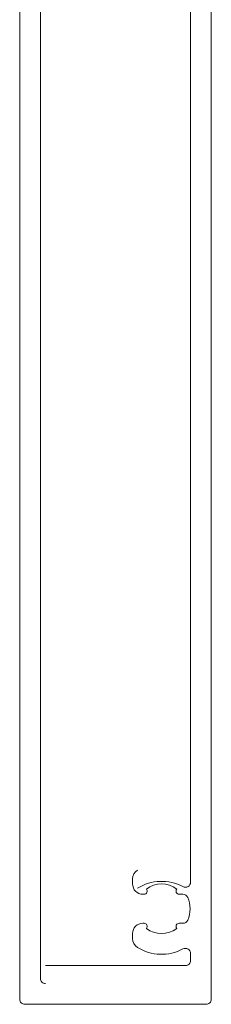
# Model space of a CAD drawing. Header units: millimetres. Extents: x 213386 to 506888, y 183055 to 450952.
# Tile 716 of 1056: x 380664 to 380683, y 342470 to 342565. Entities that reach past the tile are written whole.
import ezdxf

# ---------------------------------------------------------------- set-up
doc = ezdxf.new("R2010")
doc.units = ezdxf.units.MM
doc.layers.add('FASÁDA DETAILNÍ', color=255, linetype='Continuous', lineweight=0)
doc.layers.add('NOVA', color=255, linetype='Continuous', lineweight=0)

# ---------------------------------------------------------------- blocks, each defined once
blk = doc.blocks.new('A$C69D17D4D')
at = {"layer": 'FASÁDA DETAILNÍ'}
for points in [[(-17296.505, 24845.589), (-17296.505, 24722.582, 0.414214), (-17296.005, 24722.082), (-17278.505, 24722.082, 0.414214), (-17278.005, 24722.582), (-17278.005, 24841.118, -0.414214)], [(-17294.005, 24724.082, -0.414214), (-17294.505, 24724.582), (-17294.505, 24838.252, -0.414214)], [(-17280.005, 24827.925), (-17280.005, 24733.899, -0.565741), (-17280.74, 24733.457, 0.267763), (-17285.135, 24733.305)], [(-17294.005, 24725.828), (-17280.505, 24725.828, 0.414214), (-17280.005, 24726.328), (-17280.005, 24726.991, 0.565741), (-17280.74, 24727.433, -0.267763), (-17285.135, 24727.585, -0.258777), (-17285.605, 24728.434), (-17285.605, 24728.918, -0.414214), (-17284.605, 24729.918), (-17284.5, 24729.918, -0.64518), (-17284.274, 24729.42, 0.341732), (-17281.337, 24729.42, -0.64518), (-17281.111, 24729.918), (-17280.743, 24729.918, 0.298217), (-17280.285, 24730.218, 0.208712), (-17280.285, 24732.418, 0.298217), (-17280.743, 24732.718), (-17281.111, 24732.718, -0.64518), (-17281.337, 24733.216, 0.341732), (-17284.274, 24733.216, -0.64518), (-17284.5, 24732.718), (-17284.605, 24732.718, -0.414214), (-17285.605, 24733.718), (-17285.605, 24734.202, -0.258777), (-17285.135, 24735.051)]]:
    blk.add_lwpolyline(points, format="xyb", dxfattribs=at)

msp = doc.modelspace()

# ---------------------------------------------------------------- block references
at = {"layer": 'NOVA', "ltscale": 300}
msp.add_blockref('A$C69D17D4D', (397960.638, 317748.154), dxfattribs=at)

doc.saveas('drawing.dxf')
